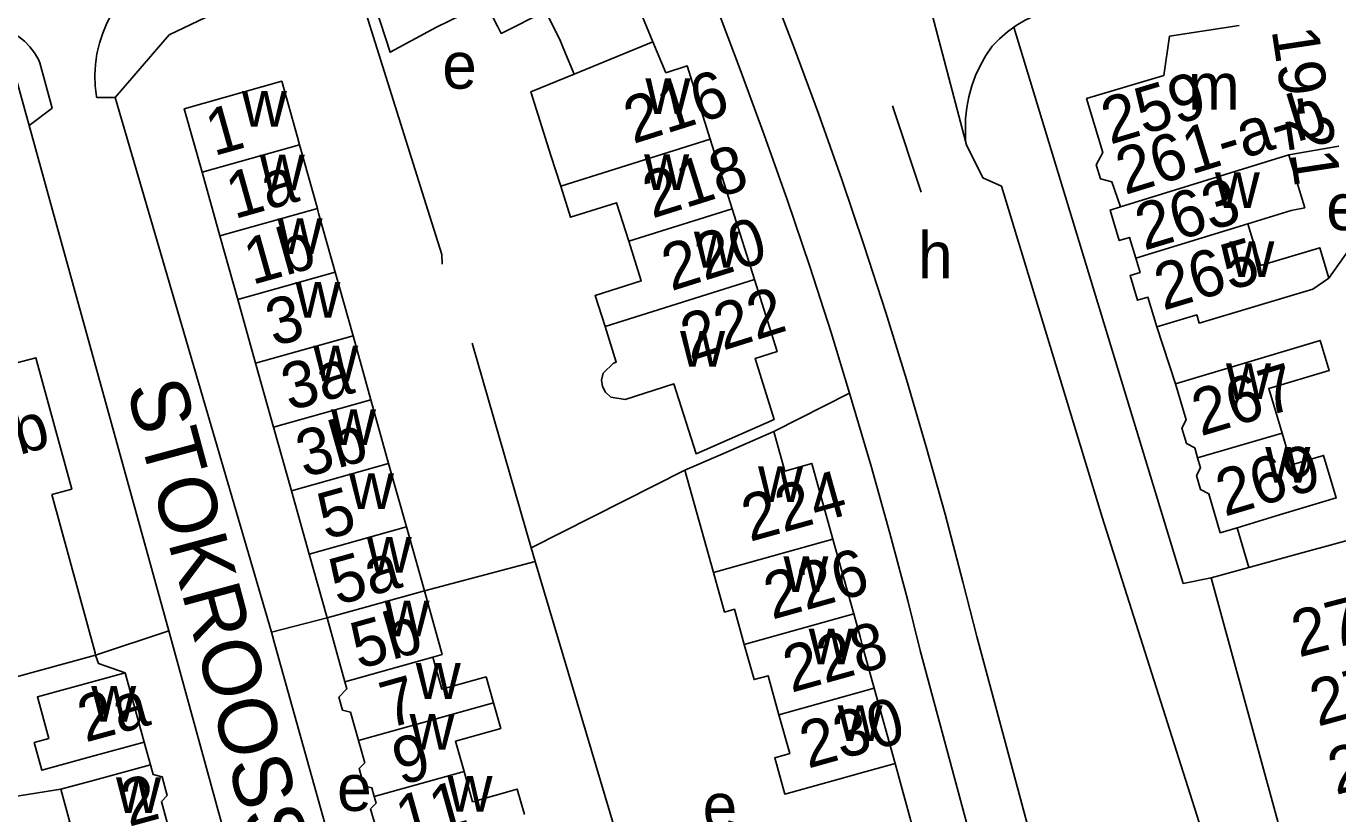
# Model space of a CAD drawing. Extents: x 161258 to 163262, y 380749 to 382054.
# Drawn here: x 162428.3 to 162541.1, y 381287.2 to 381354.9 of the extents above; entities that cross this region are included whole.
import ezdxf

# ---------------------------------------------------------------- set-up
doc = ezdxf.new("R2010")
doc.units = 0
for name, color, linetype in [('BLT_Basislijn', 7, 'Continuous'), ('BLT_Bebouwing', 7, 'Continuous'), ('BLT_Centroide', 7, 'Continuous'), ('BLT_Huisnummer', 7, 'Continuous'), ('BLT_Huisnummer_ tussenligend', 7, 'Continuous'), ('BLT_Huisnummer_reeks', 7, 'Continuous'), ('BLT_Onderverdeling_panden', 7, 'Continuous'), ('BLT_Straatnaam', 7, 'Continuous'), ('BLT_Vlakafsluiter', 7, 'Continuous')]:
    doc.layers.add(name, color=color, linetype=linetype)

msp = doc.modelspace()

# ---------------------------------------------------------------- linework, layer by layer
at = {"layer": 'BLT_Basislijn'}
for p, q in [((162440.63, 381354.18), (162455.83, 381361.49)), ((162513.22, 381354.84), (162527.76, 381307.04)), ((162440.63, 381354.18), (162435.98, 381348.8)), ((162428.59, 381346.39), (162427.47, 381350.44)), ((162434.39, 381348.8), (162435.98, 381348.8)), ((162435.98, 381348.8), (162449.41, 381302.85)), ((162502.78, 381348.09), (162505.26, 381340.66)), ((162509.06, 381345.04), (162509.14, 381344.73)), ((162543.06, 381337.2), (162540.29, 381333.26)), ((162527.1, 381324.19), (162525.51, 381329.09)), ((162466.65, 381327.69), (162471.72, 381310.09)), ((162492.58, 381320.1), (162499.1, 381323.39)), ((162471.72, 381310.09), (162484.94, 381316.76)), ((162533.38, 381273.13), (162520.81, 381312.73)), ((162532.4, 381311.83), (162533.4, 381308.41)), ((162472.07, 381308.92), (162471.72, 381310.09)), ((162462.55, 381306.41), (162472.07, 381308.92)), ((162488.11, 381255.23), (162472.07, 381308.92)), ((162530.18, 381307.51), (162527.76, 381307.04)), ((162454.19, 381304.07), (162449.41, 381302.85)), ((162434.3, 381300.88), (162440.6, 381302.96)), ((162440.6, 381302.96), (162455.78, 381247.6)), ((162510.03, 381302.47), (162529.11, 381231.56)), ((162505.17, 381301.27), (162526.08, 381223.58)), ((162439.02, 381291.45), (162438.46, 381293.39)), ((162504.46, 381286.31), (162503, 381291.56))]:
    msp.add_line(p, q, dxfattribs=at)
for points in [[(162487.66, 381369.84), (162489.96, 381364.28), (162492.19, 381358.69), (162494.34, 381353.07), (162496.42, 381347.42), (162498.42, 381341.74), (162500.35, 381336.04), (162502.2, 381330.31), (162503.98, 381324.56), (162505.68, 381318.79), (162507.3, 381312.99), (162508.84, 381307.17), (162510.03, 381302.47)], [(162483.06, 381367.89), (162485.34, 381362.37), (162487.56, 381356.81), (162489.7, 381351.22), (162491.76, 381345.6), (162493.75, 381339.95), (162495.67, 381334.28), (162497.5, 381328.59), (162499.1, 381323.39)], [(162464.09, 381334.47), (162464.05, 381335.31), (162462.86, 381339.11), (162455.83, 381361.49)], [(162437.39, 381358.17), (162436.77, 381357.49), (162436.2, 381356.77), (162435.7, 381355.99), (162435.27, 381355.18), (162434.91, 381354.34), (162434.62, 381353.46), (162434.41, 381352.56), (162434.28, 381351.65), (162434.23, 381350.73), (162434.26, 381349.81), (162434.37, 381348.9), (162434.39, 381348.8)], [(162513.22, 381354.84), (162513.4, 381354.98), (162514.18, 381355.44), (162515, 381355.83), (162515.84, 381356.15), (162516.71, 381356.39), (162517.6, 381356.56), (162518.27, 381356.63)], [(162425.88, 381354.88), (162426.51, 381354.67), (162427.11, 381354.39), (162427.67, 381354.04), (162428.18, 381353.63), (162428.64, 381353.15), (162429.04, 381352.63), (162429.38, 381352.06), (162429.51, 381351.78)], [(162511.36, 381353.2), (162511.99, 381353.85), (162512.67, 381354.45), (162513.22, 381354.84)], [(162511.36, 381353.2), (162510.82, 381352.41), (162510.34, 381351.57), (162509.93, 381350.7), (162509.6, 381349.8), (162509.34, 381348.87), (162509.16, 381347.93), (162509.07, 381346.97), (162509.05, 381346.01), (162509.06, 381345.04)], [(162429.51, 381351.78), (162430.57, 381347.89), (162428.59, 381346.39)], [(162440.6, 381302.96), (162430.6, 381339.11), (162428.59, 381346.39)], [(162509.14, 381344.73), (162510.56, 381341.9), (162512.15, 381341.19), (162520.81, 381312.73)], [(162499.1, 381323.39), (162500.95, 381317.12), (162502.56, 381311.36), (162504.09, 381305.57), (162505.17, 381301.27)], [(162449.41, 381302.85), (162449.7, 381301.79), (162464.52, 381248.83)], [(162436.83, 381299.35), (162434.54, 381300.16), (162434.3, 381300.88)], [(162431.32, 381289.35), (162420.71, 381287.66), (162406.85, 381290.02)]]:
    msp.add_lwpolyline(points, dxfattribs=at)
at = {"layer": 'BLT_Bebouwing'}
for p, q in [((162482.2, 381353.58), (162481.1, 381356.23)), ((162483.29, 381350.93), (162482.2, 381353.58)), ((162453.36, 381339.26), (162451.83, 381344.73)), ((162489.01, 381339.24), (162487.12, 381345.22)), ((162536.86, 381343.86), (162541.15, 381344.61)), ((162443.44, 381342.38), (162444.97, 381336.9)), ((162490.93, 381333.15), (162489.01, 381339.24)), ((162444.97, 381336.9), (162446.51, 381331.43)), ((162456.42, 381328.31), (162454.89, 381333.78)), ((162446.51, 381331.43), (162448.05, 381325.96)), ((162457.95, 381322.83), (162456.42, 381328.31)), ((162448.05, 381325.96), (162449.58, 381320.48)), ((162459.48, 381317.36), (162457.95, 381322.83)), ((162449.58, 381320.48), (162451.12, 381315.01)), ((162461.01, 381311.89), (162459.48, 381317.36)), ((162451.12, 381315.01), (162452.65, 381309.54)), ((162430.53, 381314.67), (162434.25, 381301.06)), ((162462.55, 381306.41), (162461.01, 381311.89)), ((162497.65, 381310.83), (162499.46, 381304.43)), ((162452.65, 381309.54), (162454.19, 381304.07)), ((162530.18, 381307.51), (162533.4, 381308.41)), ((162530.18, 381307.51), (162544.19, 381256.3)), ((162454.19, 381304.07), (162455.72, 381298.59)), ((162499.46, 381304.43), (162500, 381302.44)), ((162434.3, 381300.88), (162434.25, 381301.06)), ((162436.83, 381299.35), (162438.46, 381293.39)), ((162503, 381291.56), (162501.21, 381298.05)), ((162500, 381290.74), (162503, 381291.56))]:
    msp.add_line(p, q, dxfattribs=at)
for points in [[(162479.86, 381362.97), (162476.9, 381368.84), (162468.68, 381364.7), (162464.77, 381362.72), (162466.48, 381359.33), (162462.08, 381357.11), (162460.37, 381360.48), (162457.56, 381359.06), (162459.6, 381352.69), (162463.58, 381354.84), (162467.84, 381356.9)], [(162467.84, 381356.9), (162468.84, 381354.92), (162469.15, 381354.31), (162472.95, 381356.23), (162474.18, 381353.79), (162474.54, 381352.92)], [(162522.38, 381339.4), (162521.64, 381341.56), (162520.66, 381341.8), (162520.3, 381343.01), (162520.86, 381344.07), (162519.47, 381348.71), (162526.11, 381350.7), (162526.58, 381354.07), (162532.59, 381354.98)], [(162475.42, 381350.81), (162474.54, 381352.92)], [(162487.12, 381345.22), (162485.14, 381351.51), (162483.29, 381350.93)], [(162451.83, 381344.73), (162451.64, 381345.38), (162450.29, 381350.2), (162441.9, 381347.84), (162443.44, 381342.38)], [(162474.27, 381341.17), (162473.43, 381343.83), (162471.71, 381349.29), (162475.42, 381350.81)], [(162406.57, 381344.44), (162408.1, 381338.82), (162417.88, 381341.49), (162423.28, 381340.74), (162425.62, 381332.18), (162426.34, 381331.99), (162426.96, 381329.74), (162426.57, 381329.07), (162427.41, 381325.97), (162429.15, 381326.44), (162432.24, 381315.14), (162430.53, 381314.67)], [(162538.22, 381339.32), (162537.46, 381341.85), (162536.86, 381343.86)], [(162480.12, 381336.44), (162479.07, 381339.76), (162475.11, 381338.51), (162474.27, 381341.17)], [(162454.89, 381333.78), (162453.46, 381338.87), (162453.4, 381339.1), (162453.36, 381339.26)], [(162523.69, 381334.99), (162523.15, 381336.77), (162522.28, 381336.5), (162521.49, 381339.13), (162522.38, 381339.4)], [(162533.32, 381337.95), (162537.04, 381339.1), (162538.22, 381339.32)], [(162533.32, 381337.95), (162534.4, 381334.36), (162539.5, 381335.89), (162540.29, 381333.26)], [(162478.08, 381329.11), (162477.23, 381331.79), (162481.19, 381333.04), (162480.12, 381336.44)], [(162525.51, 381329.09), (162524.74, 381331.64), (162523.84, 381331.37), (162523.2, 381333.51), (162524.06, 381333.77), (162523.69, 381334.99)], [(162490.93, 381333.15), (162492.87, 381326.97), (162490.97, 381326.37), (162492.61, 381321.12), (162485.9, 381318.18), (162484, 381324.18), (162479.8, 381322.85), (162478.57, 381323.05), (162478.11, 381323.47), (162477.86, 381323.96), (162477.78, 381324.5), (162477.92, 381325.11), (162478.81, 381325.98), (162479.04, 381326.05), (162478.08, 381329.11)], [(162540.29, 381333.26), (162538.91, 381332.34), (162533.94, 381330.85), (162529.15, 381329.42), (162528.94, 381330.12), (162525.51, 381329.09)], [(162527.1, 381324.19), (162539.55, 381327.92), (162540.32, 381325.34), (162535.12, 381323.78), (162536.27, 381319.96)], [(162529.01, 381317.84), (162528.76, 381318.69), (162528.06, 381319.07), (162527.66, 381320.39), (162528.03, 381321.09), (162527.1, 381324.19)], [(162484.94, 381316.76), (162488, 381318.09), (162492.58, 381320.1)], [(162492.58, 381320.1), (162493.53, 381316.7), (162495.85, 381317.35), (162497.65, 381310.83)], [(162536.27, 381319.96), (162537.09, 381317.22), (162539.84, 381318.04), (162540.93, 381314.39), (162535.75, 381312.84), (162532.4, 381311.83)], [(162532.4, 381311.83), (162530.96, 381311.4), (162529.96, 381314.75), (162529.27, 381315.11), (162528.92, 381316.31), (162529.27, 381316.97), (162529.01, 381317.84)], [(162487.41, 381307.97), (162484.94, 381316.76)], [(162415.03, 381313.61), (162419.61, 381296.87), (162429.47, 381299.56), (162434.3, 381300.88)], [(162533.4, 381308.41), (162537.77, 381309.6), (162543.99, 381311.31)], [(162490.05, 381301.8), (162489.2, 381304.82), (162488.36, 381304.58), (162487.41, 381307.97)], [(162463.28, 381300.71), (162464.08, 381300.93), (162462.55, 381306.41)], [(162493.02, 381295.76), (162492.09, 381299.11), (162490.89, 381298.77), (162490.05, 381301.8)], [(162500, 381302.44), (162500.18, 381301.77), (162501.21, 381298.05)], [(162468.49, 381296.79), (162467.86, 381299.01), (162464.06, 381297.94), (162463.28, 381300.71)], [(162438.46, 381293.39), (162433.64, 381292.08), (162429.66, 381290.99), (162429.02, 381293.36), (162430.27, 381293.71), (162429.3, 381297.29), (162432.01, 381298.03), (162436.83, 381299.35)], [(162455.72, 381298.59), (162455.9, 381297.97), (162455.2, 381297.26), (162455.52, 381296.15), (162456.21, 381295.97), (162456.9, 381293.54)], [(162465.97, 381290.88), (162465.24, 381293.48), (162469.11, 381294.57), (162468.49, 381296.79)], [(162500, 381290.74), (162498.18, 381290.23), (162493.53, 381288.93), (162492.66, 381292.05), (162493.96, 381292.41), (162493.02, 381295.76)], [(162456.9, 381293.54), (162457.43, 381291.61), (162456.95, 381291.12), (162457.36, 381289.65), (162458.04, 381289.48), (162458.25, 381288.72)], [(162439.02, 381291.45), (162434.19, 381290.13), (162431.32, 381289.35)], [(162439.02, 381291.45), (162439.24, 381290.63), (162440.01, 381290.43), (162440.45, 381288.81), (162439.95, 381288.3), (162440.47, 381286.37)], [(162471.15, 381287.17), (162470.53, 381289.36), (162466.7, 381288.28), (162465.97, 381290.88)], [(162431.32, 381289.35), (162432.09, 381286.51), (162428.15, 381285.44), (162427.93, 381286.24), (162424.39, 381285.28), (162425.23, 381282.19), (162428.86, 381283.2)], [(162458.25, 381288.72), (162458.4, 381288.16), (162457.92, 381287.67), (162458.34, 381286.19), (162459.02, 381286.01), (162459.61, 381283.94)]]:
    msp.add_lwpolyline(points, dxfattribs=at)
at = {"layer": 'BLT_Onderverdeling_panden'}
for p, q in [((162475.42, 381350.81), (162482.2, 381353.58)), ((162451.83, 381344.73), (162443.44, 381342.38)), ((162474.27, 381341.17), (162487.12, 381345.22)), ((162522.38, 381339.4), (162536.86, 381343.86)), ((162453.36, 381339.26), (162444.97, 381336.9)), ((162489.01, 381339.24), (162480.12, 381336.44)), ((162523.69, 381334.99), (162533.32, 381337.95)), ((162454.89, 381333.78), (162446.51, 381331.43)), ((162478.08, 381329.11), (162490.93, 381333.15)), ((162456.42, 381328.31), (162448.05, 381325.96)), ((162457.95, 381322.83), (162449.58, 381320.48)), ((162536.27, 381319.96), (162529.01, 381317.84)), ((162459.48, 381317.36), (162451.12, 381315.01)), ((162461.01, 381311.89), (162452.65, 381309.54)), ((162487.41, 381307.97), (162497.65, 381310.83)), ((162462.55, 381306.41), (162454.19, 381304.07)), ((162490.05, 381301.8), (162499.46, 381304.43)), ((162463.28, 381300.71), (162455.72, 381298.59)), ((162493.02, 381295.76), (162501.21, 381298.05)), ((162468.49, 381296.79), (162456.9, 381293.54)), ((162465.97, 381290.88), (162458.25, 381288.72))]:
    msp.add_line(p, q, dxfattribs=at)
at = {"layer": 'BLT_Vlakafsluiter'}
msp.add_line((162503.41, 381366.55), (162509.06, 381345.04), dxfattribs=at)

# ---------------------------------------------------------------- texts
at = {"layer": 'BLT_Centroide'}
for s, p in [('e', (162464.09, 381349.56)), ('w', (162481.55, 381347.38)), ('m', (162528.17, 381347.75)), ('w', (162446.87, 381346.28)), ('w', (162448.4, 381340.81)), ('w', (162481.44, 381340.84)), ('w', (162530.49, 381339.31)), ('e', (162540.06, 381337.4)), ('w', (162449.93, 381335.34)), ('h', (162504.98, 381333.25)), ('w', (162485.72, 381334.19)), ('w', (162531.74, 381333.38)), ('w', (162451.47, 381329.88)), ('w', (162484.53, 381325.66)), ('w', (162453, 381324.41)), ('w', (162531.45, 381322.88)), ('w', (162454.53, 381318.94)), ('w', (162534.83, 381315.69)), ('w', (162456.07, 381313.44)), ('w', (162491.23, 381314.03)), ('w', (162457.6, 381307.97)), ('w', (162493.41, 381306.31)), ('w', (162459.13, 381302.5)), ('w', (162495.58, 381300.09)), ('w', (162461.81, 381297.12)), ('w', (162433.92, 381295.16)), ('w', (162461.28, 381292.75)), ('w', (162498.06, 381293.5)), ('w', (162436.05, 381287.31)), ('e', (162455.05, 381287.49)), ('w', (162464.54, 381287.41)), ('e', (162486.47, 381285.88))]:
    msp.add_text(s, height=4, dxfattribs=at).set_placement(p)
at = {"layer": 'BLT_Huisnummer'}
for s, rotation, p in [('216', 17.4918, (162480.49, 381344.79)), ('1', 15.6734, (162444.45, 381343.75)), ('1a', 15.6732, (162446.21, 381338.33)), ('1b', 15.674, (162447.74, 381332.68)), ('265', 16.6992, (162526.05, 381330.47)), ('3', 15.6618, (162449.61, 381327.38)), ('222', 17.4962, (162485.38, 381326.14)), ('3a', 15.6765, (162450.96, 381321.85)), ('3b', 15.6773, (162452.22, 381316.11)), ('269', 16.6992, (162531.33, 381312.76)), ('224', 15.6409, (162490.52, 381310.6)), ('5', 15.6725, (162454.06, 381310.77)), ('5a', 15.6316, (162455.06, 381305.15)), ('5b', 15.6618, (162456.9, 381299.65)), ('7', 15.6618, (162459.44, 381294.56)), ('2a', 15.2622, (162433.42, 381293.36)), ('230', 15.6247, (162495.51, 381291.11)), ('2', 15.2732, (162437.14, 381286.11)), ('11', 15.6623, (162460.79, 381284.75))]:
    msp.add_text(s, height=4, rotation=rotation, dxfattribs=at).set_placement(p)
at = {"layer": 'BLT_Huisnummer_ tussenligend'}
for s, rotation, p in [('218', 17.4918, (162482.13, 381338.38)), ('263', 16.6998, (162524.41, 381335.63)), ('220', 17.4918, (162483.76, 381332.14)), ('267', 16.6949, (162529.27, 381319.67)), ('226', 15.6409, (162492.43, 381303.91)), ('228', 15.6409, (162494.08, 381297.63)), ('9', 15.6618, (162460.5, 381289.67))]:
    msp.add_text(s, height=4, rotation=rotation, dxfattribs=at).set_placement(p)
at = {"layer": 'BLT_Huisnummer_reeks'}
for s, rotation, p in [('19-21', 278.5693, (162535.36, 381354.6)), ('259', 16.6969, (162521.49, 381344.74)), ('261-a-b', 17.11, (162522.76, 381340.41)), ('2b', 15.6618, (162424.87, 381317.26)), ('271-a', 14.4816, (162537.71, 381300.67)), ('273-a', 15.3144, (162539.33, 381294.72)), ('275-a', 15.3208, (162540.88, 381288.84))]:
    msp.add_text(s, height=4, rotation=rotation, dxfattribs=at).set_placement(p)
at = {"layer": 'BLT_Straatnaam'}
msp.add_text('STOKROOSSTRAAT', height=4.9999, rotation=285.1334, dxfattribs=at).set_placement((162436.91, 381323.86))

doc.saveas('drawing.dxf')
